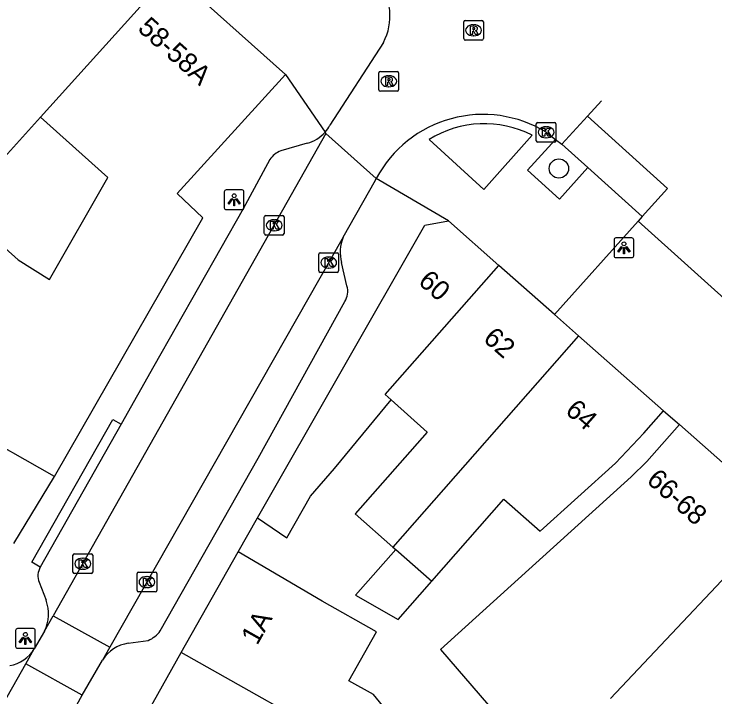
# Model space of a CAD drawing. Extents: x 161801 to 162379, y 382315 to 382832.
# Drawn here: x 162030.05 to 162065.58, y 382693.58 to 382728.22 of the extents above; entities that cross this region are included whole.
import ezdxf

# ---------------------------------------------------------------- set-up
doc = ezdxf.new("R2010")
doc.units = 0
for name, color, linetype in [('IMGEO_Boom', 7, 'Continuous'), ('IMGEO_Kolk', 7, 'Continuous'), ('IMGEO_Lichtpunt', 7, 'Continuous'), ('IMGEO_Pand', 7, 'Continuous'), ('IMGEO_Pand_nummerreeks', 7, 'Continuous'), ('IMGEO_Rijbaan_lokaal_gesloten', 7, 'Continuous'), ('IMGEO_Rijbaan_lokaal_open', 7, 'Continuous'), ('IMGEO_Rioolput', 7, 'Continuous'), ('IMGEO_Voetpad_open', 7, 'Continuous')]:
    doc.layers.add(name, color=color, linetype=linetype)

msp = doc.modelspace()

# ---------------------------------------------------------------- linework, layer by layer
at = {"layer": 'IMGEO_Boom'}
msp.add_circle((162057.671, 382720.382), 0.489, dxfattribs=at)
at = {"layer": 'IMGEO_Kolk'}
for p, q in [((162056.523, 382721.793), (162056.523, 382722.645)), ((162056.598, 382722.719), (162057.45, 382722.719)), ((162057.011, 382722.499), (162057.036, 382722.499)), ((162057.524, 382722.645), (162057.524, 382721.793)), ((162057.45, 382721.719), (162056.598, 382721.719)), ((162057.034, 382721.939), (162057.009, 382721.939)), ((162042.739, 382717.079), (162042.739, 382717.931)), ((162042.814, 382718.005), (162043.666, 382718.005)), ((162043.227, 382717.785), (162043.252, 382717.785)), ((162043.74, 382717.931), (162043.74, 382717.079)), ((162043.25, 382717.225), (162043.225, 382717.225)), ((162043.666, 382717.005), (162042.814, 382717.005)), ((162045.501, 382715.185), (162045.501, 382716.037)), ((162045.576, 382716.111), (162046.428, 382716.111)), ((162046.502, 382716.037), (162046.502, 382715.185)), ((162045.989, 382715.891), (162046.014, 382715.891)), ((162046.012, 382715.331), (162045.987, 382715.331)), ((162046.428, 382715.111), (162045.576, 382715.111)), ((162033.037, 382699.914), (162033.037, 382700.766)), ((162033.112, 382700.84), (162033.964, 382700.84)), ((162034.038, 382700.766), (162034.038, 382699.914)), ((162033.525, 382700.62), (162033.55, 382700.62)), ((162033.548, 382700.06), (162033.523, 382700.06)), ((162033.964, 382699.84), (162033.112, 382699.84)), ((162036.286, 382698.984), (162036.286, 382699.836)), ((162036.361, 382699.91), (162037.213, 382699.91)), ((162036.774, 382699.69), (162036.799, 382699.69)), ((162037.287, 382699.836), (162037.287, 382698.984)), ((162036.797, 382699.13), (162036.772, 382699.13)), ((162037.213, 382698.91), (162036.361, 382698.91))]:
    msp.add_line(p, q, dxfattribs=at)
for points in [[(162056.523, 382721.793), (162056.523, 382722.645)], [(162056.598, 382722.719), (162057.45, 382722.719)], [(162056.844, 382722.419), (162056.967, 382722.419), (162056.967, 382722.268), (162057.097, 382722.419), (162057.261, 382722.419), (162057.115, 382722.268), (162057.268, 382722.019), (162057.116, 382722.019), (162057.031, 382722.183), (162056.967, 382722.116), (162056.967, 382722.019), (162056.844, 382722.019), (162056.844, 382722.419)], [(162057.524, 382722.645), (162057.524, 382721.793)], [(162057.45, 382721.719), (162056.598, 382721.719)], [(162042.739, 382717.079), (162042.739, 382717.931)], [(162042.814, 382718.005), (162043.666, 382718.005)], [(162043.74, 382717.931), (162043.74, 382717.079)], [(162043.06, 382717.705), (162043.183, 382717.705), (162043.183, 382717.554), (162043.313, 382717.705), (162043.477, 382717.705), (162043.331, 382717.554), (162043.484, 382717.305), (162043.332, 382717.305), (162043.247, 382717.469), (162043.183, 382717.402), (162043.183, 382717.305), (162043.06, 382717.305), (162043.06, 382717.705)], [(162043.666, 382717.005), (162042.814, 382717.005)], [(162045.501, 382715.185), (162045.501, 382716.037)], [(162045.576, 382716.111), (162046.428, 382716.111)], [(162046.502, 382716.037), (162046.502, 382715.185)], [(162045.822, 382715.811), (162045.945, 382715.811), (162045.945, 382715.66), (162046.075, 382715.811), (162046.239, 382715.811), (162046.093, 382715.66), (162046.246, 382715.411), (162046.094, 382715.411), (162046.009, 382715.575), (162045.945, 382715.508), (162045.945, 382715.411), (162045.822, 382715.411), (162045.822, 382715.811)], [(162046.428, 382715.111), (162045.576, 382715.111)], [(162033.037, 382699.914), (162033.037, 382700.766)], [(162033.112, 382700.84), (162033.964, 382700.84)], [(162034.038, 382700.766), (162034.038, 382699.914)], [(162033.358, 382700.54), (162033.481, 382700.54), (162033.481, 382700.389), (162033.611, 382700.54), (162033.775, 382700.54), (162033.629, 382700.389), (162033.782, 382700.14), (162033.63, 382700.14), (162033.545, 382700.304), (162033.481, 382700.237), (162033.481, 382700.14), (162033.358, 382700.14), (162033.358, 382700.54)], [(162033.964, 382699.84), (162033.112, 382699.84)], [(162036.286, 382698.984), (162036.286, 382699.836)], [(162036.361, 382699.91), (162037.213, 382699.91)], [(162037.287, 382699.836), (162037.287, 382698.984)], [(162036.607, 382699.61), (162036.73, 382699.61), (162036.73, 382699.459), (162036.86, 382699.61), (162037.024, 382699.61), (162036.878, 382699.459), (162037.031, 382699.21), (162036.879, 382699.21), (162036.794, 382699.374), (162036.73, 382699.307), (162036.73, 382699.21), (162036.607, 382699.21), (162036.607, 382699.61)], [(162037.213, 382698.91), (162036.361, 382698.91)]]:
    msp.add_lwpolyline(points, dxfattribs=at)
for centre, start, end in [((162056.6, 382722.643), 91.552, 178.448), ((162056.6, 382722.643), 91.552, 178.448), ((162057.448, 382722.643), 1.552, 88.448), ((162057.448, 382722.643), 1.552, 88.448), ((162056.6, 382721.795), 181.552, 268.448), ((162056.6, 382721.795), 181.552, 268.448), ((162057.448, 382721.795), 271.552, 358.448), ((162057.448, 382721.795), 271.552, 358.448), ((162042.816, 382717.929), 91.552, 178.448), ((162042.816, 382717.929), 91.552, 178.448), ((162043.664, 382717.929), 1.552, 88.448), ((162043.664, 382717.929), 1.552, 88.448), ((162042.816, 382717.081), 181.552, 268.448), ((162042.816, 382717.081), 181.552, 268.448), ((162043.664, 382717.081), 271.552, 358.448), ((162043.664, 382717.081), 271.552, 358.448), ((162045.578, 382716.035), 91.552, 178.448), ((162045.578, 382716.035), 91.552, 178.448), ((162046.426, 382716.035), 1.552, 88.448), ((162046.426, 382716.035), 1.552, 88.448), ((162045.578, 382715.187), 181.552, 268.448), ((162045.578, 382715.187), 181.552, 268.448), ((162046.426, 382715.187), 271.552, 358.448), ((162046.426, 382715.187), 271.552, 358.448), ((162033.114, 382700.764), 91.552, 178.448), ((162033.114, 382700.764), 91.552, 178.448), ((162033.962, 382700.764), 1.552, 88.448), ((162033.962, 382700.764), 1.552, 88.448), ((162033.114, 382699.916), 181.552, 268.448), ((162033.114, 382699.916), 181.552, 268.448), ((162033.962, 382699.916), 271.552, 358.448), ((162033.962, 382699.916), 271.552, 358.448), ((162036.363, 382699.834), 91.552, 178.448), ((162036.363, 382699.834), 91.552, 178.448), ((162037.211, 382699.834), 1.552, 88.448), ((162037.211, 382699.834), 1.552, 88.448), ((162036.363, 382698.986), 181.552, 268.448), ((162036.363, 382698.986), 181.552, 268.448), ((162037.211, 382698.986), 271.552, 358.448), ((162037.211, 382698.986), 271.552, 358.448)]:
    msp.add_arc(centre, 0.0765, start, end, dxfattribs=at)
for centre, major_axis, ratio, start_param, end_param in [((162057.01, 382722.219), (-0.387, 0.002), 0.722429, 4.712389, 7.853982), ((162057.035, 382722.219), (-0.39, 0.002), 0.717154, 1.570796, 4.712389), ((162043.226, 382717.505), (-0.387, 0.002), 0.722429, 4.712389, 7.853982), ((162043.251, 382717.505), (-0.39, 0.002), 0.717154, 1.570796, 4.712389), ((162045.988, 382715.611), (-0.387, 0.002), 0.722429, 4.712389, 7.853982), ((162046.013, 382715.611), (-0.39, 0.002), 0.717154, 1.570796, 4.712389), ((162033.524, 382700.34), (-0.387, 0.002), 0.722429, 4.712389, 7.853982), ((162033.549, 382700.34), (-0.39, 0.002), 0.717154, 1.570796, 4.712389), ((162036.773, 382699.41), (-0.387, 0.002), 0.722429, 4.712389, 7.853982), ((162036.798, 382699.41), (-0.39, 0.002), 0.717154, 1.570796, 4.712389)]:
    msp.add_ellipse(centre, major_axis=major_axis, ratio=ratio, start_param=start_param, end_param=end_param, dxfattribs=at)
at = {"layer": 'IMGEO_Lichtpunt'}
for p, q in [((162040.711, 382719.2), (162040.711, 382718.393)), ((162040.711, 382719.2), (162040.711, 382718.393)), ((162041.613, 382719.295), (162040.805, 382719.295)), ((162041.613, 382719.295), (162040.805, 382719.295)), ((162041.707, 382718.393), (162041.707, 382719.2)), ((162041.707, 382718.393), (162041.707, 382719.2)), ((162040.805, 382718.299), (162041.613, 382718.299)), ((162040.805, 382718.299), (162041.613, 382718.299)), ((162060.47, 382716.764), (162060.47, 382715.957)), ((162060.47, 382716.764), (162060.47, 382715.957)), ((162061.372, 382716.859), (162060.564, 382716.859)), ((162061.372, 382716.859), (162060.564, 382716.859)), ((162061.466, 382715.957), (162061.466, 382716.764)), ((162061.466, 382715.957), (162061.466, 382716.764)), ((162060.564, 382715.863), (162061.372, 382715.863)), ((162060.564, 382715.863), (162061.372, 382715.863)), ((162030.129, 382696.953), (162030.129, 382696.146)), ((162030.129, 382696.953), (162030.129, 382696.146)), ((162031.031, 382697.048), (162030.223, 382697.048)), ((162031.031, 382697.048), (162030.223, 382697.048)), ((162031.125, 382696.146), (162031.125, 382696.953)), ((162031.125, 382696.146), (162031.125, 382696.953)), ((162030.223, 382696.052), (162031.031, 382696.052)), ((162030.223, 382696.052), (162031.031, 382696.052))]:
    msp.add_line(p, q, dxfattribs=at)
for points in [[(162041.085, 382718.864), (162041.124, 382718.836), (162040.936, 382718.574), (162040.898, 382718.601), (162041.085, 382718.864)], [(162041.297, 382718.836), (162041.335, 382718.863), (162041.522, 382718.601), (162041.483, 382718.573), (162041.297, 382718.836)], [(162041.187, 382718.816), (162041.234, 382718.816), (162041.234, 382718.494), (162041.187, 382718.494), (162041.187, 382718.816)], [(162060.844, 382716.428), (162060.883, 382716.4), (162060.695, 382716.138), (162060.657, 382716.165), (162060.844, 382716.428)], [(162060.946, 382716.38), (162060.993, 382716.38), (162060.993, 382716.058), (162060.946, 382716.058), (162060.946, 382716.38)], [(162061.056, 382716.4), (162061.094, 382716.427), (162061.281, 382716.165), (162061.242, 382716.137), (162061.056, 382716.4)], [(162030.503, 382696.617), (162030.542, 382696.589), (162030.354, 382696.327), (162030.316, 382696.354), (162030.503, 382696.617)], [(162030.605, 382696.569), (162030.652, 382696.569), (162030.652, 382696.247), (162030.605, 382696.247), (162030.605, 382696.569)], [(162030.715, 382696.589), (162030.753, 382696.616), (162030.94, 382696.354), (162030.901, 382696.326), (162030.715, 382696.589)]]:
    msp.add_lwpolyline(points, dxfattribs=at)
for centre in [(162041.21, 382718.998), (162060.969, 382716.562), (162030.628, 382696.751)]:
    msp.add_circle(centre, 0.0994, dxfattribs=at)
for centre, start, end in [((162040.805, 382719.2), 90, 180), ((162040.805, 382719.2), 90, 180), ((162041.613, 382719.2), 0, 90), ((162041.613, 382719.2), 0, 90), ((162040.805, 382718.393), 180, 270), ((162040.805, 382718.393), 180, 270), ((162041.613, 382718.393), 270, 0), ((162041.613, 382718.393), 270, 360), ((162060.564, 382716.764), 90, 180), ((162060.564, 382716.764), 90, 180), ((162061.372, 382716.764), 0, 90), ((162061.372, 382716.764), 0, 90), ((162060.564, 382715.957), 180, 270), ((162060.564, 382715.957), 180, 270), ((162061.372, 382715.957), 270, 0), ((162061.372, 382715.957), 270, 360), ((162030.223, 382696.953), 90, 180), ((162030.223, 382696.953), 90, 180), ((162031.031, 382696.953), 0, 90), ((162031.031, 382696.953), 0, 90), ((162030.223, 382696.146), 180, 270), ((162030.223, 382696.146), 180, 270), ((162031.031, 382696.146), 270, 0), ((162031.031, 382696.146), 270, 360)]:
    msp.add_arc(centre, 0.0946, start, end, dxfattribs=at)
at = {"layer": 'IMGEO_Pand'}
for points in [[(162031.391, 382722.985), (162038.012, 382730.344)], [(162043.809, 382725.145), (162038.012, 382730.344)], [(162032.096, 382704.768), (162039.623, 382717.887), (162038.323, 382719.109), (162043.809, 382725.145)], [(162031.391, 382722.985), (162027.277, 382718.416)], [(162027.277, 382718.416), (162030.255, 382715.747), (162031.855, 382714.755), (162034.809, 382719.922), (162031.391, 382722.985)], [(162042.388, 382702.667), (162050.871, 382717.515), (162052.067, 382717.728)], [(162054.623, 382715.469), (162052.067, 382717.728)], [(162049.167, 382708.647), (162048.862, 382708.915), (162054.623, 382715.469)], [(162057.449, 382712.971), (162054.623, 382715.469)], [(162057.449, 382712.971), (162058.669, 382711.893)], [(162058.669, 382711.893), (162049.255, 382701.185)], [(162058.669, 382711.893), (162062.975, 382708.088)], [(162032.096, 382704.768), (162027.742, 382707.225), (162021.086, 382711.145), (162020.899, 382711.331)], [(162042.388, 382702.667), (162043.886, 382701.658), (162045.077, 382703.764), (162046.303, 382705.159), (162049.167, 382708.647)], [(162049.167, 382708.647), (162050.993, 382707.014), (162047.345, 382702.864), (162049.255, 382701.185)], [(162051.229, 382699.45), (162054.885, 382703.609), (162056.718, 382701.997), (162060.542, 382705.434), (162061.975, 382706.957), (162062.975, 382708.088)], [(162063.786, 382707.393), (162062.132, 382705.518), (162061.335, 382704.746), (162051.665, 382695.984), (162056.115, 382690.838)], [(162063.786, 382707.393), (162069.024, 382702.773)], [(162069.024, 382702.773), (162060.288, 382693.496)], [(162049.398, 382701.059), (162047.361, 382698.741), (162049.531, 382697.518), (162051.229, 382699.45)], [(162049.255, 382701.185), (162049.398, 382701.059)], [(162049.398, 382701.059), (162051.229, 382699.45)], [(162038.529, 382695.832), (162041.406, 382700.942)], [(162053.427, 382689.158), (162051.025, 382692.139), (162050.031, 382691.551), (162048.274, 382693.702), (162047.027, 382694.405), (162048.427, 382696.889), (162045.675, 382698.44), (162041.406, 382700.942)], [(162036.014, 382691.139), (162035.919, 382691.194), (162038.529, 382695.832)], [(162051.31, 382687.476), (162047.401, 382690.835), (162038.529, 382695.832)]]:
    msp.add_lwpolyline(points, dxfattribs=at)
at = {"layer": 'IMGEO_Rijbaan_lokaal_gesloten'}
for points in [[(162057.817, 382721.616), (162059.12, 382723.035)], [(162059.12, 382723.035), (162063.175, 382719.373), (162061.886, 382717.951)], [(162057.817, 382721.616), (162059.143, 382720.435)], [(162059.143, 382720.435), (162061.886, 382717.951)]]:
    msp.add_lwpolyline(points, dxfattribs=at)
at = {"layer": 'IMGEO_Rijbaan_lokaal_open'}
for points in [[(162048.78, 382726.777), (162046.062, 382722.574)], [(162059.12, 382723.035), (162059.829, 382723.81)], [(162045.858, 382722.165), (162032.04, 382697.695)], [(162045.819, 382722.219), (162045.858, 382722.165)], [(162045.858, 382722.165), (162048.416, 382719.879)], [(162057.024, 382722.219), (162057.495, 382721.854)], [(162057.495, 382721.854), (162057.817, 382721.616)], [(162046.73, 382716.896), (162048.367, 382719.786), (162048.416, 382719.879)], [(162061.886, 382717.951), (162061.695, 382717.709)], [(162061.695, 382717.709), (162069.75, 382710.451)], [(162046.73, 382716.896), (162034.906, 382696.099)], [(162030.046, 382701.359), (162032.096, 382704.768)], [(162031.601, 382696.918), (162032.04, 382697.695)], [(162032.04, 382697.695), (162034.906, 382696.099)], [(162031.601, 382696.918), (162031.076, 382696.025)], [(162034.906, 382696.099), (162034.536, 382695.447)], [(162030.647, 382695.267), (162031.076, 382696.025)], [(162033.513, 382693.664), (162034.536, 382695.447)], [(162008.841, 382656.703), (162030.647, 382695.267)], [(162033.513, 382693.664), (162030.647, 382695.267)], [(162033.045, 382692.848), (162033.513, 382693.664)]]:
    msp.add_lwpolyline(points, dxfattribs=at)
for centre, radius, start, end in [((162046.227, 382728.116), 2.883, 332.3186, 38.6362), ((162053.821, 382716.998), 6.125, 58.474, 151.9416), ((162044.466, 382723.406), 1.8, 318.7436, 332.4726)]:
    msp.add_arc(centre, radius, start, end, dxfattribs=at)
at = {"layer": 'IMGEO_Rioolput'}
for p, q in [((162052.845, 382726.966), (162052.845, 382727.818)), ((162052.92, 382727.892), (162053.772, 382727.892)), ((162053.846, 382727.818), (162053.846, 382726.966)), ((162053.333, 382727.672), (162053.358, 382727.672)), ((162053.356, 382727.112), (162053.331, 382727.112)), ((162053.772, 382726.892), (162052.92, 382726.892)), ((162048.546, 382724.379), (162048.546, 382725.231)), ((162048.621, 382725.305), (162049.473, 382725.305)), ((162049.547, 382725.231), (162049.547, 382724.379)), ((162049.034, 382725.085), (162049.059, 382725.085)), ((162049.057, 382724.525), (162049.032, 382724.525)), ((162049.473, 382724.305), (162048.621, 382724.305))]:
    msp.add_line(p, q, dxfattribs=at)
for points in [[(162052.845, 382726.966), (162052.845, 382727.818)], [(162052.92, 382727.892), (162053.772, 382727.892)], [(162053.846, 382727.818), (162053.846, 382726.966)], [(162053.434, 382727.59), (162053.182, 382727.592), (162053.182, 382727.192)], [(162053.182, 382727.192), (162053.306, 382727.192), (162053.306, 382727.354), (162053.317, 382727.354)], [(162053.36, 382727.511), (162053.306, 382727.511), (162053.306, 382727.43)], [(162053.306, 382727.43), (162053.358, 382727.43)], [(162053.364, 382727.325), (162053.435, 382727.192), (162053.575, 382727.192), (162053.51, 382727.318)], [(162053.772, 382726.892), (162052.92, 382726.892)], [(162048.546, 382724.379), (162048.546, 382725.231)], [(162048.621, 382725.305), (162049.473, 382725.305)], [(162049.547, 382725.231), (162049.547, 382724.379)], [(162049.135, 382725.003), (162048.883, 382725.005), (162048.883, 382724.605)], [(162049.061, 382724.924), (162049.007, 382724.924), (162049.007, 382724.843)], [(162048.883, 382724.605), (162049.007, 382724.605), (162049.007, 382724.767), (162049.018, 382724.767)], [(162049.007, 382724.843), (162049.059, 382724.843)], [(162049.065, 382724.738), (162049.136, 382724.605), (162049.276, 382724.605), (162049.211, 382724.731)], [(162049.473, 382724.305), (162048.621, 382724.305)]]:
    msp.add_lwpolyline(points, dxfattribs=at)
for centre, radius, start, end in [((162052.922, 382727.816), 0.0765, 91.552, 178.448), ((162052.922, 382727.816), 0.0765, 91.552, 178.448), ((162053.77, 382727.816), 0.0765, 1.552, 88.448), ((162053.77, 382727.816), 0.0765, 1.552, 88.448), ((162053.316, 382727.301), 0.0533, 26.0293, 88.6989), ((162053.342, 382727.619), 0.19, 274.7715, 282.9687), ((162053.366, 382727.415), 0.0964, 77.0061, 93.1865), ((162053.38, 382727.472), 0.0378, 276.6634, 79.6772), ((162053.433, 382727.48), 0.109, 350.3612, 89.416), ((162053.431, 382727.48), 0.112, 277.5842, 350.9817), ((162053.415, 382727.265), 0.108, 29.5134, 73.7905), ((162052.922, 382726.968), 0.0765, 181.552, 268.448), ((162052.922, 382726.968), 0.0765, 181.552, 268.448), ((162053.77, 382726.968), 0.0765, 271.552, 358.448), ((162053.77, 382726.968), 0.0765, 271.552, 358.448), ((162048.623, 382725.229), 0.0765, 91.552, 178.448), ((162048.623, 382725.229), 0.0765, 91.552, 178.448), ((162049.471, 382725.229), 0.0765, 1.552, 88.448), ((162049.471, 382725.229), 0.0765, 1.552, 88.448), ((162049.067, 382724.828), 0.0964, 77.0061, 93.1865), ((162049.081, 382724.885), 0.0378, 276.6634, 79.6772), ((162049.134, 382724.893), 0.109, 350.3612, 89.416), ((162049.132, 382724.893), 0.112, 277.5842, 350.9817), ((162049.017, 382724.714), 0.0533, 26.0293, 88.6989), ((162049.043, 382725.032), 0.19, 274.7715, 282.9687), ((162049.116, 382724.678), 0.108, 29.5134, 73.7905), ((162048.623, 382724.381), 0.0765, 181.552, 268.448), ((162048.623, 382724.381), 0.0765, 181.552, 268.448), ((162049.471, 382724.381), 0.0765, 271.552, 358.448), ((162049.471, 382724.381), 0.0765, 271.552, 358.448)]:
    msp.add_arc(centre, radius, start, end, dxfattribs=at)
for centre, major_axis, ratio, start_param, end_param in [((162053.332, 382727.392), (-0.387, 0.002), 0.722429, 4.712389, 7.853982), ((162053.357, 382727.392), (-0.39, 0.002), 0.717154, 1.570796, 4.712389), ((162049.033, 382724.805), (-0.387, 0.002), 0.722429, 4.712389, 7.853982), ((162049.058, 382724.805), (-0.39, 0.002), 0.717154, 1.570796, 4.712389)]:
    msp.add_ellipse(centre, major_axis=major_axis, ratio=ratio, start_param=start_param, end_param=end_param, dxfattribs=at)
at = {"layer": 'IMGEO_Voetpad_open'}
for points in [[(162043.809, 382725.145), (162045.819, 382722.219)], [(162051.088, 382721.849), (162053.872, 382719.313), (162056.315, 382722.073)], [(162044.908, 382721.664), (162043.576, 382721.271)], [(162057.495, 382721.854), (162056.073, 382720.29), (162057.698, 382718.831), (162059.143, 382720.435)], [(162043.019, 382720.833), (162041.66, 382718.336), (162037.138, 382710.354), (162035.478, 382707.418)], [(162052.067, 382717.728), (162048.416, 382719.879)], [(162061.695, 382717.709), (162057.449, 382712.971)], [(162046.925, 382714.424), (162046.648, 382715.608)], [(162037.462, 382696.935), (162042.426, 382705.699), (162046.814, 382713.629)], [(162062.975, 382708.088), (162063.786, 382707.393)], [(162031.379, 382700.168), (162030.945, 382700.414), (162035.052, 382707.66), (162035.478, 382707.418)], [(162035.478, 382707.418), (162031.379, 382700.168)], [(162041.406, 382700.942), (162042.388, 382702.667)], [(162031.317, 382699.395), (162031.677, 382698.482)], [(162035.844, 382696.305), (162036.853, 382696.447)]]:
    msp.add_lwpolyline(points, dxfattribs=at)
for centre, radius, start, end in [((162053.9, 382717.335), 5.318, 62.9914, 121.9164), ((162044.468, 382723.411), 1.801, 284.1276, 318.5736), ((162043.916, 382720.265), 1.062, 108.6838, 147.676), ((162048.731, 382716.122), 2.145, 158.8527, 193.8617), ((162046.06, 382714.14), 0.911, 325.9062, 18.197), ((162032.184, 382699.714), 0.924, 150.6151, 200.2135), ((162029.717, 382697.793), 2.078, 335.0806, 19.3554), ((162036.288, 382697.776), 1.444, 293.027, 324.3843), ((162036.132, 382694.44), 1.887, 98.7742, 147.7526), ((162029.576, 382696.891), 1.732, 278.5793, 330.0059)]:
    msp.add_arc(centre, radius, start, end, dxfattribs=at)

# ---------------------------------------------------------------- texts
at = {"layer": 'IMGEO_Pand_nummerreeks'}
for s, rotation, p in [('58-58A', 318.1282, (162036.266, 382727.414)), ('60', 318.6883, (162050.485, 382714.571)), ('62', 318.6783, (162053.779, 382711.676)), ('64', 318.6726, (162057.939, 382708.019)), ('66-68', 318.2705, (162062.061, 382704.499)), ('1A', 60.596, (162042.375, 382696.163))]:
    msp.add_text(s, height=1, rotation=rotation, dxfattribs=at).set_placement(p)

doc.saveas('drawing.dxf')
